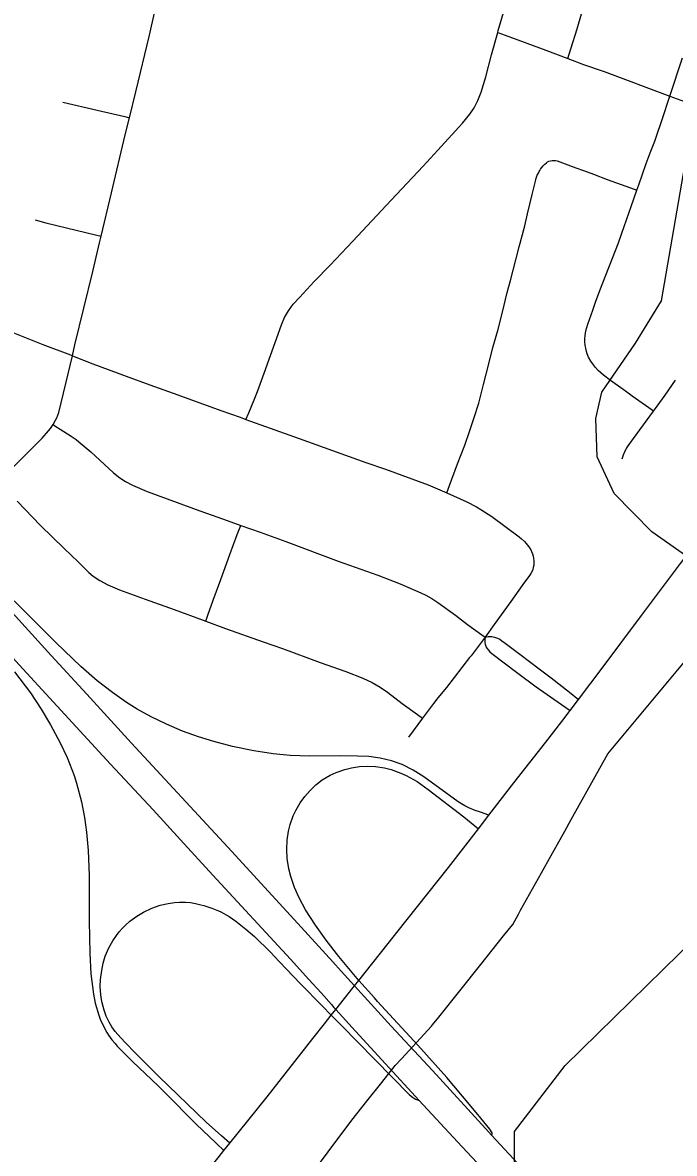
# Model space of a CAD drawing. Extents: x -1.4 to 35.4, y 0 to 22.
# Drawn here: x 11.424 to 11.778, y 18.196 to 18.811 of the extents above; entities that cross this region are included whole.
import ezdxf

# ---------------------------------------------------------------- set-up
doc = ezdxf.new("R2010")
doc.units = 0
for name, color, linetype in [('GM_X_City_Street', 7, 'Continuous'), ('GM_X_County_Road', 7, 'Continuous'), ('GM_X_County_Text', 7, 'Continuous'), ('GM_X_Interchange_Ramps', 7, 'Continuous'), ('GM_X_Minor_River', 7, 'Continuous'), ('GM_X_US_Route', 7, 'Continuous')]:
    doc.layers.add(name, color=color, linetype=linetype)

msp = doc.modelspace()

# ---------------------------------------------------------------- linework, layer by layer
at = {"layer": 'GM_X_City_Street'}
for points in [[(11.72045, 18.79111), (11.72207, 18.79632), (11.7255, 18.80728), (11.73206, 18.83058), (11.73881, 18.85319), (11.74469, 18.87346), (11.75094, 18.8962), (11.75562, 18.91228), (11.75894, 18.92313), (11.76011, 18.92696)], [(11.54543, 18.5948), (11.54693, 18.59841), (11.54982, 18.60537), (11.55164, 18.60998), (11.55524, 18.61991), (11.56466, 18.64623), (11.56642, 18.65019), (11.5686, 18.65395), (11.57116, 18.65746), (11.57445, 18.66118), (11.58255, 18.66975), (11.5911, 18.67874), (11.60357, 18.69174), (11.62427, 18.71404), (11.64171, 18.73258), (11.6497, 18.74127), (11.66307, 18.75597), (11.66701, 18.76078), (11.66946, 18.76437), (11.67146, 18.76821), (11.67327, 18.77284), (11.67579, 18.78117), (11.67892, 18.79319), (11.68228, 18.80536), (11.68255, 18.80636), (11.6879, 18.82486)], [(11.41139, 18.56192), (11.41245, 18.56298), (11.41684, 18.56682), (11.43458, 18.58457), (11.43807, 18.58859), (11.43913, 18.58992), (11.44058, 18.59196), (11.44198, 18.59442), (11.44256, 18.59572), (11.44363, 18.5985), (11.44505, 18.60391), (11.45108, 18.62947), (11.45246, 18.63535), (11.46224, 18.67518), (11.46586, 18.69092), (11.46668, 18.6944), (11.47226, 18.71813), (11.47968, 18.74957), (11.48205, 18.75892), (11.48562, 18.77306), (11.49298, 18.80386), (11.4957, 18.81594)], [(11.68228, 18.80536), (11.68631, 18.80386), (11.70832, 18.79568), (11.72045, 18.79111), (11.72888, 18.78791), (11.74003, 18.7841), (11.77588, 18.77067), (11.78767, 18.76626)], [(11.76689, 18.59931), (11.76438, 18.60107), (11.75533, 18.60737), (11.75245, 18.6096), (11.75048, 18.61108), (11.74347, 18.616), (11.7397, 18.61896), (11.73688, 18.62148), (11.73541, 18.62301), (11.73427, 18.62441), (11.7329, 18.62647), (11.73162, 18.62873), (11.7309, 18.63047), (11.7305, 18.63175), (11.73008, 18.63359), (11.72985, 18.63502), (11.72967, 18.63727), (11.72963, 18.63855), (11.7297, 18.64053), (11.7301, 18.64296), (11.73117, 18.64657), (11.73394, 18.6542), (11.73546, 18.6585), (11.73779, 18.66491), (11.74782, 18.69087), (11.74971, 18.69611), (11.75486, 18.7107), (11.75788, 18.71948), (11.75893, 18.72241), (11.76302, 18.73403), (11.76512, 18.73985), (11.7676, 18.74621), (11.77234, 18.76015), (11.77514, 18.76841), (11.77588, 18.77067), (11.78264, 18.79157)], [(11.44584, 18.76736), (11.46448, 18.76306), (11.47954, 18.75951), (11.48205, 18.75892)], [(11.65452, 18.55494), (11.65601, 18.55886), (11.66047, 18.57059), (11.66429, 18.58072), (11.66713, 18.58874), (11.66933, 18.59534), (11.67194, 18.60361), (11.67452, 18.61376), (11.67742, 18.62496), (11.67962, 18.634), (11.68229, 18.64317), (11.68484, 18.65309), (11.68745, 18.66388), (11.68919, 18.67044), (11.69209, 18.68157), (11.69393, 18.68875), (11.697, 18.70011), (11.69846, 18.70655), (11.70098, 18.71724), (11.70273, 18.72445), (11.7032, 18.72604), (11.70378, 18.72758), (11.70433, 18.72882), (11.70476, 18.72966), (11.70509, 18.73024), (11.70556, 18.73099), (11.70615, 18.73187), (11.70689, 18.73278), (11.70781, 18.73374), (11.7087, 18.73444), (11.70938, 18.73487), (11.71012, 18.73522), (11.71086, 18.73546), (11.71177, 18.7356), (11.71257, 18.73565), (11.71357, 18.73557), (11.71449, 18.73538), (11.71742, 18.73444), (11.72035, 18.73334), (11.72266, 18.73244), (11.7308, 18.72947), (11.73429, 18.72825), (11.7418, 18.72538), (11.75442, 18.72075), (11.75788, 18.71948)], [(11.43091, 18.70332), (11.4367, 18.70178), (11.46439, 18.69496), (11.46668, 18.6944)], [(11.41421, 18.64387), (11.43499, 18.63559), (11.45009, 18.62986), (11.45108, 18.62947), (11.4622, 18.625), (11.48025, 18.61826), (11.49311, 18.61364), (11.5083, 18.60815), (11.53167, 18.59967), (11.54222, 18.59596), (11.54543, 18.5948), (11.57436, 18.58437), (11.61062, 18.5714), (11.62118, 18.5677), (11.64452, 18.55917), (11.65452, 18.55494), (11.66542, 18.54991), (11.67067, 18.5472), (11.67304, 18.54582), (11.67904, 18.54199), (11.69387, 18.53096), (11.6951, 18.5299), (11.69679, 18.52834), (11.69772, 18.52733), (11.69917, 18.52555), (11.70023, 18.52384), (11.7007, 18.52289), (11.70117, 18.52174), (11.70155, 18.52047), (11.70179, 18.51928), (11.70191, 18.51792), (11.70192, 18.51677), (11.70181, 18.5156), (11.70158, 18.51432), (11.70129, 18.51325), (11.70092, 18.51222), (11.70026, 18.51099), (11.69959, 18.5099), (11.69583, 18.50493), (11.68938, 18.4958), (11.68024, 18.48324), (11.67538, 18.47636), (11.67487, 18.47563), (11.66774, 18.46622), (11.6669, 18.4653), (11.65439, 18.44905), (11.64968, 18.44328), (11.64737, 18.44035), (11.64135, 18.43223), (11.63367, 18.42189)], [(11.7499, 18.57344), (11.75063, 18.57547), (11.7516, 18.5778), (11.75218, 18.57892), (11.75282, 18.57996), (11.75605, 18.58447), (11.76689, 18.59931), (11.7674, 18.60001), (11.77329, 18.60801), (11.77885, 18.61622)], [(11.44058, 18.59196), (11.44212, 18.59096), (11.44445, 18.58947), (11.45042, 18.58564), (11.45314, 18.58383), (11.45463, 18.58268), (11.46107, 18.57714), (11.47345, 18.56582), (11.47683, 18.5631), (11.47995, 18.56108), (11.48382, 18.5591), (11.49179, 18.55566), (11.50808, 18.54958), (11.52034, 18.54515), (11.53318, 18.54051), (11.54256, 18.53718), (11.55307, 18.53345), (11.56708, 18.52837), (11.59554, 18.51776), (11.6171, 18.51), (11.62927, 18.50531), (11.64045, 18.50044), (11.64317, 18.49912), (11.64649, 18.49735), (11.64978, 18.49525), (11.65938, 18.48826), (11.66575, 18.48331), (11.67359, 18.47765), (11.67538, 18.47636)], [(11.42109, 18.55025), (11.43371, 18.53713), (11.44663, 18.52459), (11.45424, 18.51729), (11.45998, 18.51161), (11.46235, 18.50962), (11.46595, 18.5072), (11.47033, 18.50487), (11.4766, 18.50215), (11.49058, 18.49702), (11.50637, 18.49141), (11.52209, 18.4856), (11.52357, 18.48507), (11.53434, 18.48114), (11.5548, 18.47385), (11.56534, 18.47014), (11.5857, 18.46259), (11.59977, 18.45769), (11.609, 18.45402), (11.61404, 18.45164), (11.61834, 18.44917), (11.62242, 18.44636), (11.63033, 18.44027), (11.63859, 18.43424), (11.64135, 18.43223)], [(11.52357, 18.48507), (11.52477, 18.48839), (11.52765, 18.4964), (11.53176, 18.50769), (11.5367, 18.52137), (11.54071, 18.53221), (11.54256, 18.53718)], [(11.67538, 18.47636), (11.67523, 18.47505), (11.67523, 18.47409), (11.67529, 18.47331), (11.67541, 18.4726), (11.67598, 18.47101), (11.67638, 18.47035), (11.67717, 18.4693), (11.67798, 18.46842), (11.67909, 18.46741), (11.69311, 18.4568), (11.70308, 18.44938), (11.7169, 18.43973), (11.7216, 18.43645)], [(11.67538, 18.47636), (11.67624, 18.47661), (11.67697, 18.4767), (11.67804, 18.47675), (11.67898, 18.47667), (11.68046, 18.47644), (11.68205, 18.4759), (11.68334, 18.47526), (11.68457, 18.47442), (11.68636, 18.47311), (11.69432, 18.46707), (11.70479, 18.45914), (11.71127, 18.45433), (11.72123, 18.44638), (11.72611, 18.44247)]]:
    msp.add_lwpolyline(points, dxfattribs=at)
at = {"layer": 'GM_X_County_Road'}
for p, q in [((11.67172, 18.37215), (11.67746, 18.3796)), ((11.53346, 18.19714), (11.53668, 18.20115))]:
    msp.add_line(p, q, dxfattribs=at)
for points in [[(11.7216, 18.43645), (11.72611, 18.44247), (11.7395, 18.46028), (11.76033, 18.48806), (11.78156, 18.51644), (11.80671, 18.54955), (11.83168, 18.58284), (11.84753, 18.60436), (11.86731, 18.63133), (11.87382, 18.64034), (11.87754, 18.64532), (11.88017, 18.64872), (11.884, 18.65368), (11.88937, 18.65985), (11.89288, 18.66347), (11.89603, 18.6665), (11.89806, 18.6684), (11.90024, 18.67032), (11.90249, 18.67218), (11.90519, 18.67424), (11.90793, 18.67613), (11.9109, 18.67813), (11.92204, 18.68498), (11.93312, 18.69175)], [(11.67746, 18.3796), (11.69096, 18.39711), (11.70842, 18.41924), (11.71712, 18.43049), (11.7216, 18.43645)], [(11.62737, 18.3157), (11.65543, 18.35113), (11.67172, 18.37215)], [(11.58803, 18.26607), (11.5918, 18.27083), (11.5942, 18.27384), (11.60376, 18.28588), (11.60443, 18.28672), (11.60677, 18.28967), (11.62613, 18.31412), (11.62737, 18.3157)], [(11.53668, 18.20115), (11.55688, 18.22632), (11.58173, 18.25814), (11.58803, 18.26607)], [(11.4962, 18.15131), (11.49874, 18.15437), (11.51729, 18.17689), (11.53083, 18.19388), (11.53346, 18.19714)]]:
    msp.add_lwpolyline(points, dxfattribs=at)
at = {"layer": 'GM_X_County_Text'}
msp.add_lwpolyline([(11.56488, 18.16262), (11.60301, 18.2136), (11.61119, 18.22389), (11.61931, 18.23412), (11.62659, 18.24329), (11.62991, 18.24692), (11.64629, 18.26478), (11.64687, 18.26542), (11.65022, 18.26964), (11.67308, 18.29837), (11.68545, 18.31392), (11.6904, 18.32014), (11.69346, 18.32564), (11.69468, 18.32782), (11.70606, 18.34823), (11.70608, 18.34826), (11.71126, 18.35755), (11.71866, 18.37082), (11.72224, 18.37723), (11.74214, 18.4129), (11.74214, 18.41291), (11.80185, 18.48466)], dxfattribs=at)
at = {"layer": 'GM_X_Interchange_Ramps'}
for points in [[(11.67746, 18.3796), (11.67289, 18.38112), (11.67003, 18.38208), (11.66664, 18.38348), (11.66442, 18.38455), (11.66074, 18.38684), (11.6421, 18.40031), (11.63637, 18.40403), (11.63028, 18.4071), (11.62444, 18.40917), (11.61839, 18.41058), (11.61225, 18.41137), (11.60605, 18.41172), (11.59672, 18.41176), (11.57995, 18.41168), (11.56941, 18.41206), (11.56014, 18.41291), (11.54971, 18.41451), (11.53815, 18.41691), (11.52794, 18.41956), (11.51964, 18.42214), (11.51089, 18.42532), (11.50231, 18.42896), (11.49394, 18.43304), (11.48635, 18.43728), (11.48055, 18.44088), (11.4729, 18.44618), (11.46459, 18.45269), (11.45567, 18.46041), (11.44223, 18.4733), (11.41945, 18.49619)], [(11.4197, 18.45748), (11.42823, 18.44602), (11.43405, 18.4372), (11.43921, 18.42869), (11.44448, 18.41882), (11.44819, 18.41097), (11.45201, 18.40112), (11.45337, 18.397), (11.45601, 18.38677), (11.45765, 18.37824), (11.45877, 18.37025), (11.45972, 18.36034), (11.46021, 18.34668), (11.46022, 18.32183), (11.46053, 18.30442), (11.46119, 18.29323), (11.46253, 18.28209), (11.46349, 18.27727), (11.46536, 18.27066), (11.46611, 18.2686), (11.46702, 18.2666), (11.46981, 18.26131), (11.47073, 18.2599), (11.47254, 18.25731), (11.47424, 18.25532), (11.47535, 18.25397), (11.47733, 18.25184), (11.48383, 18.24548), (11.49422, 18.23564), (11.49782, 18.23221), (11.50139, 18.22875), (11.51844, 18.21154), (11.52926, 18.20116), (11.53346, 18.19714)], [(11.67911, 18.2053), (11.67928, 18.20604), (11.67924, 18.20669), (11.6779, 18.20872), (11.67315, 18.21464), (11.667, 18.22212), (11.65451, 18.23679), (11.63881, 18.25445), (11.61694, 18.27826), (11.61528, 18.2801), (11.60677, 18.28967), (11.60577, 18.29078), (11.59581, 18.3027), (11.58895, 18.31155), (11.58318, 18.31966), (11.57784, 18.32807), (11.57429, 18.33465), (11.57175, 18.34028), (11.56976, 18.3462), (11.56871, 18.35042), (11.56787, 18.35595), (11.5676, 18.36092), (11.56779, 18.36587), (11.56851, 18.3708), (11.56938, 18.37442), (11.57106, 18.37911), (11.57263, 18.38248), (11.57484, 18.38623), (11.57739, 18.38976), (11.58025, 18.39304), (11.58344, 18.39601), (11.58688, 18.39867), (11.59116, 18.40121), (11.59453, 18.40279), (11.59923, 18.40444), (11.60285, 18.40531), (11.60716, 18.40595), (11.61151, 18.40615), (11.61586, 18.40597), (11.62077, 18.40522), (11.6244, 18.40435), (11.62964, 18.40243), (11.63247, 18.40115), (11.63842, 18.39776), (11.64453, 18.39348), (11.66375, 18.37869), (11.67172, 18.37215)], [(11.53668, 18.20115), (11.53211, 18.2052), (11.52376, 18.21262), (11.49824, 18.23715), (11.48549, 18.24989), (11.47951, 18.25601), (11.47576, 18.26018), (11.47435, 18.2619), (11.47252, 18.26443), (11.47105, 18.26702), (11.46947, 18.27028), (11.46836, 18.2734), (11.46733, 18.27753), (11.46696, 18.2793), (11.46659, 18.28176), (11.46624, 18.28635), (11.46639, 18.29015), (11.467, 18.29507), (11.46782, 18.29906), (11.46898, 18.30286), (11.47095, 18.30742), (11.47313, 18.31126), (11.4751, 18.31414), (11.47655, 18.316), (11.47822, 18.31791), (11.48003, 18.31976), (11.48229, 18.32185), (11.48608, 18.32456), (11.48968, 18.3267), (11.49422, 18.32889), (11.49883, 18.33052), (11.50316, 18.33153), (11.50653, 18.33204), (11.50934, 18.3322), (11.5126, 18.33215), (11.51535, 18.33198), (11.51805, 18.33147), (11.52085, 18.33076), (11.52246, 18.33035), (11.52681, 18.32899), (11.53045, 18.32754), (11.53167, 18.32693), (11.53627, 18.32438), (11.53986, 18.32196), (11.54529, 18.3176), (11.54997, 18.31352), (11.5588, 18.30493), (11.5635, 18.29993), (11.57513, 18.28785), (11.58683, 18.2759), (11.5918, 18.27083), (11.59778, 18.26472), (11.606, 18.25626), (11.63432, 18.22736), (11.63598, 18.22612), (11.63751, 18.22514), (11.63948, 18.22435)]]:
    msp.add_lwpolyline(points, dxfattribs=at)
at = {"layer": 'GM_X_Minor_River'}
msp.add_lwpolyline([(11.69138, 18.18537), (11.69138, 18.20741), (11.71895, 18.2434), (11.80777, 18.33039), (11.85954, 18.38231), (11.88939, 18.39548), (11.90939, 18.41071), (11.90655, 18.42216), (11.88792, 18.44299), (11.85146, 18.46489), (11.83602, 18.47199), (11.79046, 18.51646), (11.76607, 18.53359), (11.74554, 18.55445), (11.73639, 18.57437), (11.73561, 18.59527), (11.73889, 18.60966), (11.75719, 18.63632), (11.77126, 18.65926), (11.78644, 18.74752), (11.8086, 18.82238), (11.81223, 18.83448), (11.8179, 18.85566), (11.84407, 18.91981)], dxfattribs=at)
at = {"layer": 'GM_X_US_Route'}
for points in [[(11.18226, 18.74745), (11.18984, 18.73892), (11.19603, 18.73199), (11.21896, 18.70664), (11.26191, 18.66001), (11.30283, 18.61576), (11.33038, 18.58539), (11.33814, 18.57703), (11.40234, 18.5072), (11.43959, 18.46632), (11.459, 18.44533), (11.48328, 18.41871), (11.5356, 18.36213), (11.57166, 18.3227), (11.59256, 18.29971), (11.59716, 18.29467), (11.60443, 18.28672), (11.60806, 18.28275), (11.6244, 18.26485), (11.64682, 18.24072), (11.67568, 18.20902), (11.67911, 18.2053), (11.70223, 18.18026)], [(11.33805, 18.55295), (11.35465, 18.53491), (11.38601, 18.50129), (11.4007, 18.48525), (11.42023, 18.46355), (11.44285, 18.43879), (11.47177, 18.40732), (11.49499, 18.38235), (11.50984, 18.36604), (11.52749, 18.34699), (11.56956, 18.30128), (11.57958, 18.29023), (11.58625, 18.28287), (11.59182, 18.27652)], [(11.59182, 18.27652), (11.59321, 18.27493), (11.5942, 18.27384), (11.60487, 18.26206), (11.63948, 18.22435)], [(11.63948, 18.22435), (11.66046, 18.2018), (11.67609, 18.18495), (11.68747, 18.17262), (11.6959, 18.16348), (11.70627, 18.15194), (11.71437, 18.14322), (11.72279, 18.13408)]]:
    msp.add_lwpolyline(points, dxfattribs=at)

doc.saveas('drawing.dxf')
